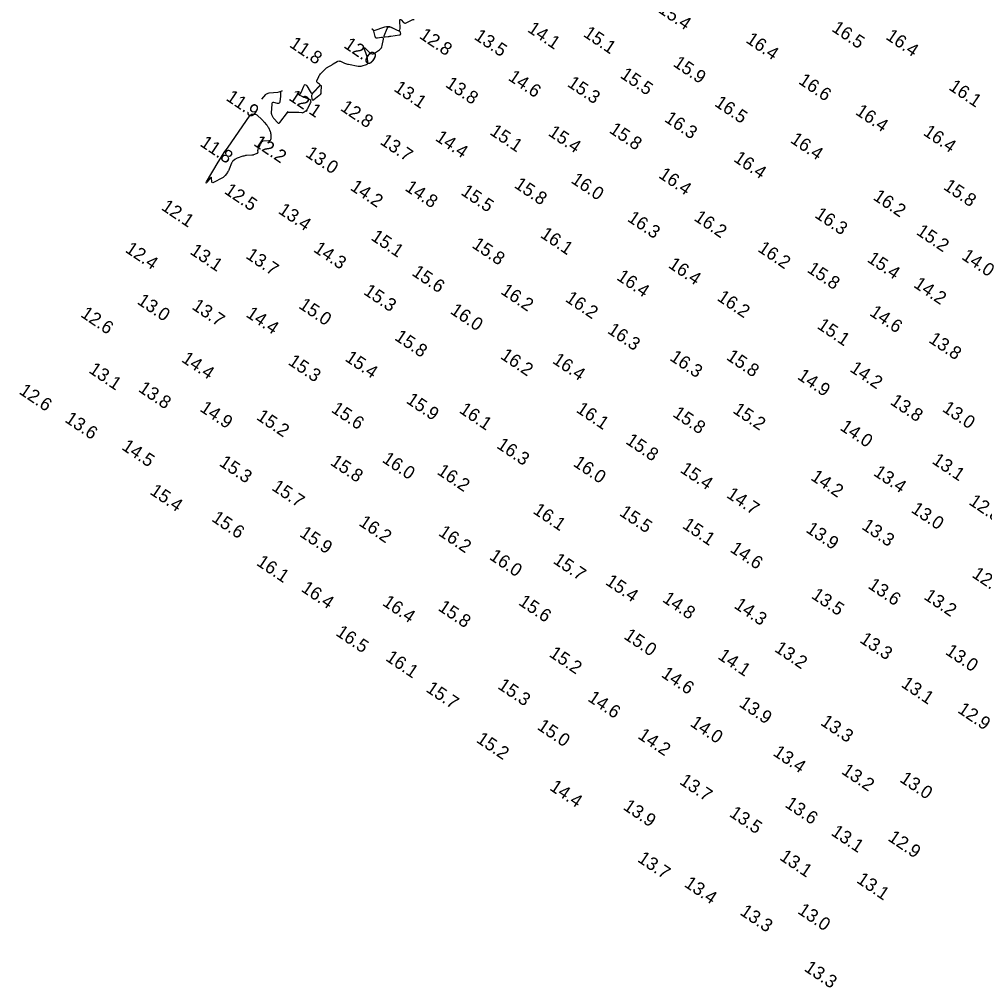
# Model space of a CAD drawing. Extents: x 815352 to 820877, y 582403 to 597439.
# Drawn here: x 815351.8 to 815723.1, y 582403.4 to 582775.8 of the extents above; entities that cross this region are included whole.
import ezdxf

# ---------------------------------------------------------------- set-up
doc = ezdxf.new("R2010")
doc.units = 0
doc.layers.add('V-CONT-EL12', color=7, linetype='Continuous')
doc.layers.add('V-TOPO-SOUN', color=7, linetype='Continuous')

msp = doc.modelspace()

# ---------------------------------------------------------------- linework, layer by layer
at = {"layer": 'V-CONT-EL12'}
msp.add_lwpolyline([(815445.15, 582745.01), (815446.67, 582746.81), (815446.94, 582747.08), (815447.25, 582747.28), (815447.59, 582747.42), (815447.96, 582747.49), (815451.3, 582747.81), (815451.73, 582747.88), (815452.15, 582747.98), (815452.55, 582748.12), (815452.95, 582748.29), (815452.46, 582748.05), (815452.34, 582747.96), (815452.25, 582747.86), (815452.21, 582747.73), (815452.21, 582747.57), (815452.29, 582746.92), (815452.3, 582746.75), (815452.31, 582746.59), (815452.3, 582746.43), (815452.29, 582746.26), (815452, 582743.99), (815451.92, 582743.67), (815451.75, 582743.47), (815451.5, 582743.38), (815451.17, 582743.4), (815449.69, 582743.73), (815449.36, 582743.76), (815449.12, 582743.67), (815448.97, 582743.46), (815448.91, 582743.14), (815448.72, 582739.82), (815448.72, 582739.6), (815448.75, 582739.38), (815448.82, 582739.18), (815448.91, 582738.98), (815449.36, 582738.19), (815449.47, 582738), (815449.6, 582737.81), (815449.73, 582737.63), (815449.88, 582737.46), (815451.08, 582736.07), (815451.33, 582735.86), (815451.57, 582735.79), (815451.81, 582735.87), (815452.05, 582736.1), (815455.01, 582739.92), (815455.06, 582740), (815455.07, 582740.08), (815455.04, 582740.14), (815454.96, 582740.2), (815455.06, 582740.15), (815455.16, 582740.12), (815455.26, 582740.1), (815455.37, 582740.09), (815458.11, 582740.12), (815458.41, 582740.12), (815458.7, 582740.11), (815458.99, 582740.09), (815459.28, 582740.05), (815460.54, 582739.89), (815460.78, 582739.88), (815461, 582739.92), (815461.21, 582740.01), (815461.41, 582740.14), (815462.16, 582740.77), (815462.34, 582740.93), (815462.5, 582741.11), (815462.64, 582741.31), (815462.76, 582741.52), (815463.87, 582743.68), (815464.01, 582744.09), (815463.98, 582744.43), (815463.78, 582744.71), (815463.41, 582744.93), (815460.86, 582746.01), (815460.29, 582746.26), (815459.74, 582746.54), (815459.2, 582746.85), (815458.68, 582747.19), (815458.64, 582747.21), (815459.14, 582746.97), (815459.57, 582746.97), (815459.92, 582747.2), (815460.21, 582747.68), (815461.23, 582750.1), (815461.48, 582750.53), (815461.75, 582750.69), (815462.04, 582750.57), (815462.35, 582750.17), (815463.64, 582748.01), (815463.97, 582747.6), (815464.32, 582747.44), (815464.71, 582747.52), (815465.11, 582747.84), (815467.33, 582750.19), (815467.44, 582750.35), (815467.47, 582750.51), (815467.42, 582750.66), (815467.27, 582750.81), (815466.51, 582751.36), (815466.35, 582751.51), (815466.27, 582751.68), (815466.25, 582751.87), (815466.31, 582752.07), (815467.03, 582753.78), (815467.2, 582754.13), (815467.39, 582754.46), (815467.62, 582754.76), (815467.88, 582755.05), (815469.8, 582756.94), (815470, 582757.12), (815470.2, 582757.29), (815470.42, 582757.44), (815470.65, 582757.57), (815471.6, 582758.07), (815471.84, 582758.19), (815472.07, 582758.32), (815472.31, 582758.46), (815472.53, 582758.6), (815474.02, 582759.53), (815474.35, 582759.69), (815474.68, 582759.76), (815475.02, 582759.74), (815475.37, 582759.64), (815476.89, 582758.98), (815477.26, 582758.83), (815477.64, 582758.7), (815478.03, 582758.59), (815478.42, 582758.5), (815482.2, 582757.76), (815482.58, 582757.71), (815482.96, 582757.71), (815483.34, 582757.76), (815483.72, 582757.86), (815485.29, 582758.38), (815485.57, 582758.52), (815485.77, 582758.72), (815485.87, 582758.98), (815485.87, 582759.3), (815485.69, 582760.72), (815485.64, 582761.07), (815485.56, 582761.41), (815485.47, 582761.75), (815485.36, 582762.09), (815484.56, 582764.27), (815484.46, 582764.64), (815484.49, 582764.81), (815484.65, 582764.77), (815484.95, 582764.52), (815486.63, 582762.91), (815487.05, 582762.61), (815487.47, 582762.49), (815487.91, 582762.54), (815488.37, 582762.76), (815490.35, 582764.08), (815490.75, 582764.4), (815491.06, 582764.79), (815491.29, 582765.23), (815491.42, 582765.73), (815491.83, 582768.11), (815491.84, 582768.45), (815491.73, 582768.67), (815491.51, 582768.77), (815491.17, 582768.76), (815489.6, 582768.48), (815489.24, 582768.47), (815488.96, 582768.57), (815488.76, 582768.79), (815488.64, 582769.12), (815488.17, 582771.28), (815488.14, 582771.37), (815488.11, 582771.45), (815488.06, 582771.52), (815488, 582771.58), (815487.73, 582771.83), (815487.67, 582771.89), (815487.6, 582771.95), (815487.54, 582772.01), (815487.47, 582772.08), (815487.54, 582772.01), (815487.6, 582771.95), (815487.67, 582771.89), (815487.73, 582771.83), (815488, 582771.58), (815488.07, 582771.53), (815488.14, 582771.5), (815488.22, 582771.5), (815488.3, 582771.52), (815492.44, 582772.89), (815493.05, 582773.03), (815493.65, 582773.06), (815494.25, 582772.96), (815494.83, 582772.73), (815497.2, 582771.58), (815497.69, 582771.42), (815498.04, 582771.48), (815498.24, 582771.77), (815498.3, 582772.28), (815498.22, 582775.38), (815498.24, 582775.64), (815498.32, 582775.76), (815498.46, 582775.74), (815498.67, 582775.57), (815499.6, 582774.6), (815499.84, 582774.41), (815500.1, 582774.32), (815500.38, 582774.32), (815500.67, 582774.43), (815502.71, 582775.47), (815502.93, 582775.57), (815503.16, 582775.65), (815503.4, 582775.72), (815503.64, 582775.77)], dxfattribs=at)
for points in [[(815498.17, 582771.09), (815498.26, 582770.99), (815498.32, 582770.86), (815498.34, 582770.71), (815498.37, 582770.07), (815498.36, 582769.93), (815498.31, 582769.82), (815498.21, 582769.74), (815498.07, 582769.7), (815494.76, 582769.19), (815494.48, 582769.15), (815494.2, 582769.11), (815493.92, 582769.08), (815493.64, 582769.05), (815492.52, 582768.95), (815492.29, 582768.96), (815492.15, 582769.04), (815492.11, 582769.2), (815492.16, 582769.42), (815493.24, 582772.2), (815493.5, 582772.65), (815493.83, 582772.9), (815494.24, 582772.94), (815494.73, 582772.78), (815498.04, 582771.17)], [(815467.73, 582747.31), (815467.59, 582746.93), (815467.37, 582746.6), (815467.06, 582746.31), (815465.08, 582744.76), (815464.85, 582744.63), (815464.68, 582744.62), (815464.56, 582744.75), (815464.49, 582745.01), (815464.34, 582746.3), (815464.34, 582746.62), (815464.4, 582746.91), (815464.53, 582747.18), (815464.72, 582747.42), (815467.6, 582750.47), (815467.62, 582750.5), (815467.65, 582750.5), (815467.68, 582750.5), (815467.71, 582750.48), (815467.82, 582750.38), (815467.85, 582750.35), (815467.86, 582750.32), (815467.87, 582750.29), (815467.88, 582750.25), (815467.78, 582747.72)], [(815430.77, 582715.44), (815430.52, 582715.2), (815430.24, 582714.98), (815429.94, 582714.8), (815426.44, 582713.02), (815426.18, 582712.94), (815426, 582712.97), (815425.88, 582713.11), (815425.83, 582713.38), (815425.78, 582714.67), (815425.75, 582714.92), (815425.66, 582715.03), (815425.53, 582715), (815425.35, 582714.82), (815423.98, 582713.16), (815423.75, 582712.9), (815423.66, 582712.82), (815423.69, 582712.94), (815423.86, 582713.24), (815428.32, 582720.84), (815429.16, 582722.23), (815430.02, 582723.6), (815430.91, 582724.95), (815431.83, 582726.29), (815440.66, 582738.93), (815440.82, 582739.11), (815441, 582739.24), (815441.21, 582739.31), (815441.45, 582739.33), (815442.45, 582739.32), (815442.69, 582739.29), (815442.91, 582739.22), (815443.12, 582739.11), (815443.31, 582738.96), (815445.09, 582737.22), (815445.33, 582736.98), (815445.56, 582736.74), (815445.79, 582736.5), (815446.01, 582736.25), (815446.9, 582735.25), (815447.11, 582734.99), (815447.3, 582734.72), (815447.46, 582734.44), (815447.6, 582734.14), (815448.24, 582732.67), (815448.37, 582732.32), (815448.45, 582731.97), (815448.51, 582731.62), (815448.52, 582731.25), (815448.5, 582729.78), (815448.45, 582729.45), (815448.31, 582729.21), (815448.08, 582729.06), (815447.75, 582729), (815445.66, 582728.89), (815445.47, 582728.86), (815445.3, 582728.79), (815445.15, 582728.68), (815445.02, 582728.52), (815444.57, 582727.83), (815444.46, 582727.65), (815444.36, 582727.47), (815444.26, 582727.29), (815444.17, 582727.1), (815443.62, 582725.94), (815443.56, 582725.78), (815443.51, 582725.62), (815443.49, 582725.45), (815443.48, 582725.28), (815443.5, 582724.59), (815443.48, 582724.44), (815443.42, 582724.3), (815443.33, 582724.2), (815443.19, 582724.12), (815441.66, 582723.49), (815441.63, 582723.48), (815441.6, 582723.47), (815441.57, 582723.48), (815441.54, 582723.49), (815441.43, 582723.56), (815441.4, 582723.57), (815441.37, 582723.58), (815441.34, 582723.58), (815441.3, 582723.58), (815439.21, 582723.39), (815438.85, 582723.35), (815438.5, 582723.29), (815438.15, 582723.2), (815437.81, 582723.1), (815435.56, 582722.32), (815435.33, 582722.23), (815435.12, 582722.13), (815434.91, 582722), (815434.72, 582721.85), (815433.97, 582721.22), (815433.8, 582721.05), (815433.65, 582720.87), (815433.52, 582720.66), (815433.42, 582720.44), (815432.52, 582718.16), (815432.37, 582717.83), (815432.21, 582717.51), (815432.03, 582717.2), (815431.83, 582716.9), (815431, 582715.72)]]:
    msp.add_lwpolyline(points, close=True, dxfattribs=at)

# ---------------------------------------------------------------- texts
at = {"layer": 'V-TOPO-SOUN'}
for s, p in [('15.4 ', (815597.29, 582778.69)), ('14.1 ', (815546.96, 582771.25)), ('16.5 ', (815663.99, 582771.5)), ('12.8 ', (815505.33, 582768.78)), ('13.5 ', (815526.43, 582768.39)), ('15.1 ', (815568.42, 582769.48)), ('16.4 ', (815630.95, 582767.14)), ('16.4 ', (815684.79, 582768.42)), ('11.8 ', (815455.36, 582765.43)), ('12.0 ', (815476.3, 582765.12)), ('15.9 ', (815602.97, 582758.05)), ('14.6 ', (815539.52, 582752.67)), ('15.5 ', (815582.6, 582753.59)), ('16.6 ', (815651.2, 582751.32)), ('13.1 ', (815495.52, 582748.48)), ('13.8 ', (815515.4, 582750.05)), ('15.3 ', (815562.29, 582750.28)), ('16.1 ', (815709.03, 582748.97)), ('11.9 ', (815430.99, 582744.9)), ('12.1 ', (815455.13, 582745)), ('12.8 ', (815474.98, 582741.02)), ('16.5 ', (815618.91, 582742.73)), ('16.3 ', (815599.66, 582736.73)), ('16.4 ', (815673.11, 582739.48)), ('14.4 ', (815511.47, 582729.44)), ('15.1 ', (815532.46, 582731.75)), ('15.4 ', (815554.91, 582731.38)), ('15.8 ', (815578.36, 582732.46)), ('16.4 ', (815699.2, 582731.54)), ('11.8 ', (815420.98, 582727.34)), ('12.2 ', (815441.62, 582727.51)), ('13.7 ', (815490.24, 582728.06)), ('16.4 ', (815648.05, 582728.66)), ('13.0 ', (815461.57, 582723.29)), ('16.4 ', (815626.23, 582721.44)), ('16.4 ', (815597.39, 582715.14)), ('14.2 ', (815478.76, 582710.45)), ('14.8 ', (815499.82, 582710.22)), ('15.8 ', (815541.85, 582711.33)), ('16.0 ', (815563.7, 582713.18)), ('15.8 ', (815706.97, 582710.68)), ('12.5 ', (815430.33, 582709.07)), ('15.5 ', (815521.34, 582708.61)), ('16.2 ', (815679.9, 582706.71)), ('12.1 ', (815406.08, 582702.81)), ('13.4 ', (815451.07, 582701.46)), ('16.3 ', (815657.46, 582699.85)), ('16.3 ', (815585.38, 582698.44)), ('16.2 ', (815611.01, 582698.7)), ('16.1 ', (815551.88, 582692.22)), ('15.2 ', (815696.51, 582693.32)), ('15.1 ', (815486.72, 582691.23)), ('15.8 ', (815525.61, 582688.24)), ('12.4 ', (815392.21, 582686.53)), ('13.1 ', (815417.11, 582685.82)), ('13.7 ', (815438.6, 582684.17)), ('14.3 ', (815464.65, 582686.66)), ('16.2 ', (815635.55, 582686.79)), ('16.4 ', (815601.1, 582680.59)), ('15.4 ', (815677.64, 582682.79)), ('14.0 ', (815713.96, 582683.82)), ('15.6 ', (815502.48, 582677.6)), ('15.8 ', (815654.51, 582678.85)), ('16.4 ', (815581.25, 582675.9)), ('14.2 ', (815695.49, 582673.05)), ('15.3 ', (815483.88, 582670.32)), ('16.2 ', (815536.66, 582670.49)), ('13.0 ', (815396.81, 582666.63)), ('16.2 ', (815561.5, 582667.57)), ('16.2 ', (815619.9, 582667.96)), ('13.7 ', (815417.86, 582664.61)), ('15.0 ', (815458.94, 582664.99)), ('16.0 ', (815517.21, 582662.92)), ('14.6 ', (815678.56, 582662.18)), ('12.6 ', (815375.05, 582661.66)), ('14.4 ', (815438.67, 582661.66)), ('16.3 ', (815577.71, 582655.39)), ('15.1 ', (815658.38, 582657.18)), ('15.8 ', (815495.82, 582652.77)), ('13.8 ', (815701.3, 582651.82)), ('14.4 ', (815413.86, 582644.34)), ('15.3 ', (815454.87, 582643.29)), ('15.4 ', (815476.76, 582644.7)), ('16.2 ', (815536.53, 582645.58)), ('16.4 ', (815556.55, 582643.85)), ('16.3 ', (815601.69, 582644.93)), ('15.8 ', (815623.44, 582645.19)), ('13.1 ', (815378.16, 582640.18)), ('14.2 ', (815670.95, 582640.63)), ('14.9 ', (815650.77, 582637.74)), ('12.6 ', (815351.39, 582632.03)), ('13.8 ', (815397.26, 582632.92)), ('15.9 ', (815500.28, 582628.52)), ('14.9 ', (815420.92, 582625.37)), ('15.6 ', (815471.47, 582625.01)), ('16.1 ', (815520.68, 582624.76)), ('16.1 ', (815565.69, 582624.99)), ('15.2 ', (815625.94, 582624.72)), ('13.8 ', (815686.47, 582628)), ('13.0 ', (815706.52, 582625.29)), ('13.6 ', (815368.98, 582621.2)), ('15.2 ', (815442.7, 582622.13)), ('15.8 ', (815602.81, 582623.31)), ('14.0 ', (815667.15, 582618.14)), ('14.5 ', (815390.86, 582610.61)), ('16.3 ', (815535.09, 582611.2)), ('15.8 ', (815584.73, 582612.87)), ('15.3 ', (815428.36, 582604.41)), ('15.8 ', (815471.08, 582604.71)), ('16.0 ', (815491.06, 582605.77)), ('16.0 ', (815564.52, 582604.29)), ('13.1 ', (815702.57, 582605.27)), ('16.2 ', (815512.16, 582601.13)), ('15.4 ', (815605.66, 582601.85)), ('14.2 ', (815655.89, 582598.93)), ('13.4 ', (815680.07, 582600.64)), ('15.7 ', (815448.57, 582595.03)), ('15.4 ', (815401.69, 582593.45)), ('14.7 ', (815623.51, 582592.17)), ('12.8 ', (815716.75, 582589.48)), ('16.1 ', (815549.06, 582586.08)), ('15.5 ', (815582.3, 582585.25)), ('13.0 ', (815694.51, 582586.48)), ('15.6 ', (815425.44, 582583.08)), ('16.2 ', (815482.07, 582581.41)), ('15.1 ', (815606.54, 582580.41)), ('13.3 ', (815675.51, 582580.03)), ('15.9 ', (815459.27, 582577.21)), ('16.2 ', (815512.71, 582577.57)), ('13.9 ', (815654.05, 582578.85)), ('14.6 ', (815624.88, 582571.27)), ('16.1 ', (815442.7, 582566.13)), ('16.0 ', (815532.27, 582568.4)), ('15.7 ', (815556.81, 582566.88)), ('12.8 ', (815717.93, 582561.53)), ('15.4 ', (815576.95, 582558.68)), ('16.4 ', (815459.89, 582556.08)), ('13.6 ', (815677.93, 582557.29)), ('16.4 ', (815491.16, 582550.7)), ('15.6 ', (815543.49, 582550.89)), ('14.8 ', (815598.87, 582552.05)), ('13.5 ', (815656.15, 582553.46)), ('13.2 ', (815699.43, 582553.07)), ('15.8 ', (815512.55, 582548.77)), ('14.3 ', (815626.43, 582549.65)), ('16.5 ', (815473.21, 582539.12)), ('15.0 ', (815584.01, 582537.85)), ('13.3 ', (815674.75, 582536.43)), ('13.2 ', (815641.98, 582532.95)), ('13.0 ', (815707.7, 582531.88)), ('16.1 ', (815492.37, 582529.45)), ('15.2 ', (815555.27, 582530.99)), ('14.1 ', (815620.19, 582530.11)), ('14.6 ', (815598.41, 582523.17)), ('15.7 ', (815507.89, 582517.5)), ('15.3 ', (815535.48, 582518.68)), ('13.1 ', (815690.69, 582519.35)), ('14.6 ', (815570.13, 582513.92)), ('13.9 ', (815628.36, 582511.79)), ('12.9 ', (815712.42, 582509.46)), ('15.0 ', (815550.68, 582503.01)), ('14.0 ', (815609.5, 582504.29)), ('13.3 ', (815659.69, 582504.67)), ('15.2 ', (815527.25, 582498.05)), ('14.2 ', (815589.39, 582499.52)), ('13.4 ', (815641.39, 582492.96)), ('13.2 ', (815667.77, 582485.91)), ('14.4 ', (815555.46, 582479.67)), ('13.7 ', (815605.43, 582481.97)), ('13.0 ', (815690.15, 582482.83)), ('13.9 ', (815583.74, 582472.19)), ('13.6 ', (815646.01, 582473.14)), ('13.5 ', (815624.59, 582469.54)), ('13.1 ', (815663.73, 582462.33)), ('12.9 ', (815685.61, 582460.22)), ('13.7 ', (815589.29, 582452.11)), ('13.1 ', (815643.91, 582452.85)), ('13.4 ', (815607.23, 582442.53)), ('13.1 ', (815673.54, 582444.05)), ('13.3 ', (815628.69, 582431.71)), ('13.0 ', (815650.87, 582432.21)), ('13.3 ', (815653.4, 582410.12))]:
    msp.add_text(s, height=5, rotation=326, dxfattribs=at).set_placement(p)

doc.saveas('drawing.dxf')
